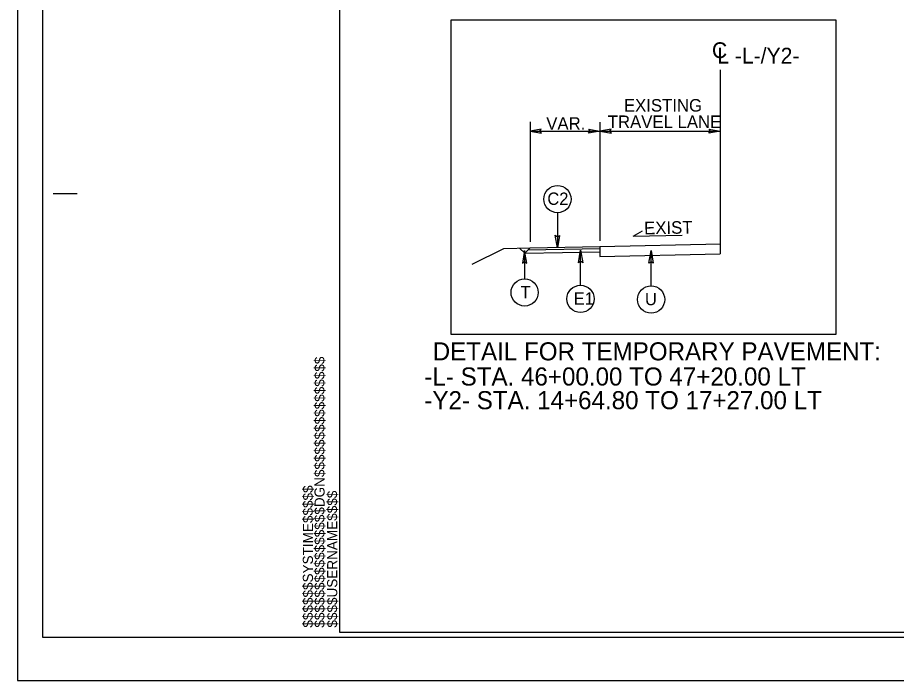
# Model space of a CAD drawing. Extents: x 1904401 to 1905163, y 193929 to 194736.
# Drawn here: x 1904710.7 to 1904801.9, y 194023.4 to 194092.2 of the extents above; entities that cross this region are included whole.
import ezdxf

# ---------------------------------------------------------------- set-up
doc = ezdxf.new("R2010")
doc.units = 0
for name, color, linetype in [('Default', 7, 'Continuous'), ('Old_Level_1', 7, 'Continuous'), ('Old_Level_11', 7, 'Continuous'), ('Old_Level_20', 7, 'Continuous'), ('Prop Dimension Text', 7, 'Continuous'), ('Prop Lane Arrow CELL', 7, 'Continuous'), ('Sheet Cutting Line CELL', 7, 'Continuous'), ('Sheet Plot Border Inside CELL', 7, 'Continuous'), ('Sheet Plot Border Outside CELL', 7, 'Continuous'), ('Sheet Typical CELL', 7, 'Continuous'), ('Typical Arrow Superelevation CELL', 7, 'Continuous'), ('Typical Berm CELL', 7, 'Continuous'), ('Typical Pavement Slope CELL', 7, 'Continuous'), ('Typical Terminator CELL', 7, 'Continuous'), ('Typical Text Centerline CELL', 7, 'Continuous')]:
    doc.layers.add(name, color=color, linetype=linetype)

msp = doc.modelspace()

# ---------------------------------------------------------------- linework, layer by layer
at = {"layer": 'Default'}
for p, q in [((1904763.885, 194081.336), (1904763.885, 194069.038)), ((1904763.885, 194080.991), (1904763.885, 194068.948)), ((1904771.146, 194081.336), (1904771.146, 194069.038))]:
    msp.add_line(p, q, dxfattribs=at)
at = {"layer": 'Old_Level_11'}
for p, q in [((1904766.729, 194071.952), (1904766.729, 194068.298)), ((1904769.124, 194064.424), (1904769.124, 194068.078)), ((1904763.325, 194068.036), (1904763.325, 194065.101)), ((1904776.449, 194064.371), (1904776.449, 194068.025))]:
    msp.add_line(p, q, dxfattribs=at)
for points in [[(1904755.686, 194091.969), (1904795.615, 194091.969), (1904795.615, 194059.323), (1904755.686, 194059.323)], [(1904766.954, 194069.607), (1904766.729, 194068.298), (1904766.496, 194069.614), (1904766.729, 194069.447)], [(1904768.899, 194066.768), (1904769.124, 194068.078), (1904769.357, 194066.762), (1904769.124, 194066.929)], [(1904763.55, 194066.726), (1904763.325, 194068.036), (1904763.092, 194066.72), (1904763.325, 194066.887)], [(1904776.224, 194066.716), (1904776.449, 194068.025), (1904776.682, 194066.709), (1904776.449, 194066.876)]]:
    msp.add_lwpolyline(points, close=True, dxfattribs=at)
for centre in [(1904766.729, 194073.366), (1904763.325, 194063.687), (1904769.124, 194063.009), (1904776.449, 194062.957)]:
    msp.add_circle(centre, 1.414, dxfattribs=at)
at = {"layer": 'Prop Dimension Text'}
msp.add_line((1904763.885, 194081.381), (1904763.885, 194068.924), dxfattribs=at)
at = {"layer": 'Prop Lane Arrow CELL'}
for q in [(1904762.802, 194068.287), (1904763.885, 194068.31)]:
    msp.add_line((1904763.332, 194067.757), q, dxfattribs=at)
at = {"layer": 'Sheet Cutting Line CELL'}
for p, q in [((1904710.692, 194243.443), (1904710.692, 194023.443)), ((1904710.692, 194023.443), (1905047.492, 194023.443))]:
    msp.add_line(p, q, dxfattribs=at)
at = {"layer": 'Sheet Plot Border Inside CELL'}
msp.add_lwpolyline([(1905046.592, 194238.953), (1904713.292, 194238.953), (1904713.292, 194027.933), (1905046.592, 194027.933)], close=True, dxfattribs=at)
at = {"layer": 'Sheet Plot Border Outside CELL'}
msp.add_lwpolyline([(1905047.492, 194243.443), (1904710.692, 194243.443), (1904710.692, 194023.443), (1905047.492, 194023.443)], close=True, dxfattribs=at)
at = {"layer": 'Sheet Typical CELL'}
for p, q in [((1904714.392, 194073.943), (1904716.892, 194073.943)), ((1904744.092, 194028.443), (1904744.092, 194028.443)), ((1904744.092, 194028.443), (1904744.092, 194028.443)), ((1904744.092, 194028.443), (1904744.092, 194028.443)), ((1904744.092, 194028.443), (1904744.092, 194028.443)), ((1904744.092, 194028.443), (1904744.092, 194028.443)), ((1904744.092, 194028.443), (1904744.092, 194028.443))]:
    msp.add_line(p, q, dxfattribs=at)
msp.add_lwpolyline([(1905044.092, 194238.443), (1904744.092, 194238.443), (1904744.092, 194028.443), (1905044.092, 194028.443)], close=True, dxfattribs=at)
msp.add_lwpolyline([(1904751.592, 194028.443), (1904751.592, 194028.443)], dxfattribs=at)
at = {"layer": 'Typical Arrow Superelevation CELL'}
for q in [(1904775.541, 194070.084), (1904779.673, 194069.618)]:
    msp.add_line((1904774.602, 194069.516), q, dxfattribs=at)
at = {"layer": 'Typical Berm CELL'}
for p, q in [((1904763.885, 194080.407), (1904771.146, 194080.407)), ((1904771.146, 194080.407), (1904783.635, 194080.407)), ((1904757.88, 194066.615), (1904761.152, 194068.251)), ((1904761.152, 194068.251), (1904763.885, 194068.31)), ((1904771.146, 194068.455), (1904783.674, 194068.725)), ((1904771.146, 194068.455), (1904771.146, 194067.408)), ((1904771.146, 194067.408), (1904783.608, 194067.695))]:
    msp.add_line(p, q, dxfattribs=at)
at = {"layer": 'Typical Pavement Slope CELL'}
for p, q in [((1904763.672, 194068.097), (1904771.151, 194068.247)), ((1904763.885, 194068.31), (1904771.146, 194068.455)), ((1904763.332, 194067.757), (1904771.157, 194067.914))]:
    msp.add_line(p, q, dxfattribs=at)
at = {"layer": 'Typical Terminator CELL'}
for points in [[(1904765.056, 194080.609), (1904763.885, 194080.407), (1904765.063, 194080.199), (1904764.913, 194080.407)], [(1904769.975, 194080.609), (1904771.146, 194080.407), (1904769.968, 194080.199), (1904770.118, 194080.407)], [(1904772.318, 194080.609), (1904771.146, 194080.407), (1904772.325, 194080.199), (1904772.175, 194080.407)], [(1904782.463, 194080.609), (1904783.635, 194080.407), (1904782.456, 194080.199), (1904782.606, 194080.407)]]:
    msp.add_lwpolyline(points, close=True, dxfattribs=at)
at = {"layer": 'Typical Text Centerline CELL'}
for p, q in [((1904783.635, 194086.783), (1904783.635, 194084.935)), ((1904783.635, 194084.935), (1904783.635, 194079.954)), ((1904783.635, 194079.954), (1904783.635, 194067.695))]:
    msp.add_line(p, q, dxfattribs=at)

# ---------------------------------------------------------------- texts
at = {"layer": 'Old_Level_1'}
for s, height, p in [('EXISTING', 1.3, (1904773.628, 194082.442)), ('VAR.', 1.3, (1904765.568, 194080.564)), ('TRAVEL LANE', 1.3, (1904771.95, 194080.738)), ('DETAIL FOR TEMPORARY PAVEMENT:', 1.875, (1904753.783, 194056.638))]:
    msp.add_text(s, height=height, dxfattribs=at).set_placement(p)
at = {"layer": 'Old_Level_20'}
for s, height, p in [('C2', 1.2792, (1904765.682, 194072.769)), ('T', 1.279, (1904762.897, 194063.09)), ('E1', 1.2792, (1904768.416, 194062.412)), ('U', 1.279, (1904775.816, 194062.36))]:
    msp.add_text(s, height=height, dxfattribs=at).set_placement(p)
at = {"layer": 'Prop Dimension Text'}
msp.add_text('EXIST', height=1.3, rotation=1.1462, dxfattribs=at).set_placement((1904775.737, 194069.707))
at = {"layer": 'Prop Lane Arrow CELL'}
for s, p in [('-L- STA. 46+00.00 TO 47+20.00 LT', (1904752.918, 194054.03)), ('-Y2- STA. 14+64.80 TO 17+27.00 LT', (1904752.918, 194051.572))]:
    msp.add_text(s, height=1.875, dxfattribs=at).set_placement(p)
at = {"layer": 'Sheet Typical CELL'}
for s, p in [('$$$$$$$$$$$$$$$$DGN$$$$$$$$$$$$$$$$', (1904742.562, 194028.916)), ('$$$$$$SYSTIME$$$$$', (1904741.352, 194028.916)), ('$$$$USERNAME$$$$', (1904743.877, 194028.918))]:
    msp.add_text(s, height=1.05, rotation=90, dxfattribs=at).set_placement(p)
at = {"layer": 'Typical Text Centerline CELL'}
msp.add_text('C', height=1.64, dxfattribs=at).set_placement((1904782.766, 194087.991))
msp.add_text('L -L-/Y2-', height=1.6411, rotation=359.9469, dxfattribs=at).set_placement((1904783.312, 194087.431))

doc.saveas('drawing.dxf')
